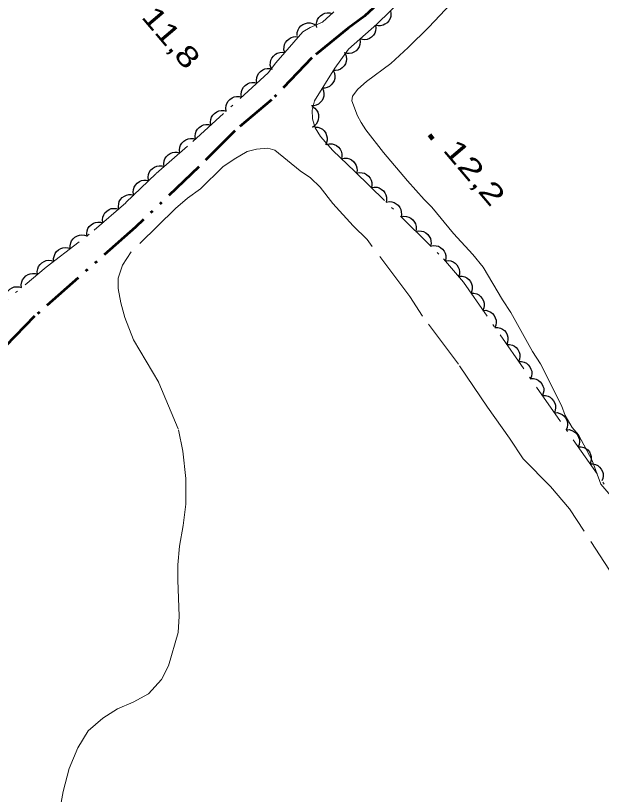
# Model space of a CAD drawing. Extents: x 386081 to 389416, y 5130568 to 5134082.
# Drawn here: x 387086.1 to 387170.6, y 5132183 to 5132295.3 of the extents above; entities that cross this region are included whole.
import ezdxf

# ---------------------------------------------------------------- set-up
doc = ezdxf.new("R2010")
doc.units = 0
doc.header["$LTSCALE"] = 1.2
for name, pattern in [('DASH_DOUBLE_DOT', [9.2, 5, -1.2, 0.3, -1.2, 0.3, -1.2]), ('DOT_DASHED', [7.7, 5, -1.2, 0.3, -1.2]), ('LONG_DASHED', [7.5, 6, -1.5])]:
    doc.linetypes.add(name, pattern=pattern)
for name, color, linetype, lineweight in [('2', 7, 'Continuous', 13), ('3', 7, 'Continuous', 140), ('4', 7, 'DASH_DOUBLE_DOT', 53), ('44', 7, 'Continuous', 25)]:
    doc.layers.add(name, color=color, linetype=linetype, lineweight=lineweight)

msp = doc.modelspace()

# ---------------------------------------------------------------- linework, layer by layer
at = {"layer": '2'}
for points in [[(387151.28, 5132299.63), (387145.72, 5132293.68), (387142.72, 5132290.74), (387140.22, 5132288.41), (387136.73, 5132285.84), (387135.48, 5132284.74), (387134.67, 5132283.7), (387134.61, 5132283.02), (387135.4, 5132280.85), (387135.95, 5132279.93)], [(387135.95, 5132279.93), (387136.63, 5132278.87), (387139.16, 5132275.59), (387142.61, 5132271.49), (387145.02, 5132268.82), (387146.13, 5132267.7), (387149.27, 5132263.92), (387152.05, 5132260.88), (387153.53, 5132259.02), (387156.36, 5132254.31), (387157.53, 5132252.51), (387160.66, 5132246.88), (387161.83, 5132245.08), (387164.84, 5132239.07), (387165.39, 5132237.65), (387166.37, 5132235.92), (387167.3, 5132234.86), (387169.26, 5132231.14), (387170.54, 5132227.73)]]:
    msp.add_lwpolyline(points, dxfattribs=at)
at = {"layer": '2', "linetype": 'LONG_DASHED'}
for points in [[(387173.01, 5132213.41), (387165.99, 5132224.2), (387163.28, 5132227.42), (387159.33, 5132231.4), (387157.36, 5132234.37), (387154.16, 5132238.84), (387149.97, 5132245.04), (387144.8, 5132251.98), (387142.95, 5132254.83), (387136.79, 5132263.02), (387134.81, 5132265), (387131.85, 5132268.23), (387130, 5132270.59), (387128.65, 5132271.95), (387127.16, 5132272.95), (387123.46, 5132275.94), (387122.46, 5132276.19), (387120.85, 5132276.08), (387119.48, 5132275.72), (387117.62, 5132274.62), (387116, 5132273.52), (387112.75, 5132270.33), (387110.88, 5132268.99), (387109.14, 5132267.52), (387102.77, 5132261.27), (387101.52, 5132259.31), (387100.89, 5132257.46), (387100.88, 5132255.98), (387101.24, 5132253.88), (387101.85, 5132251.78), (387103.08, 5132248.57), (387106.76, 5132242.37), (387109.58, 5132235.57), (387110.18, 5132232.48), (387110.66, 5132228.53), (387110.63, 5132224.83), (387110.25, 5132221.75), (387109.73, 5132218.8), (387109.47, 5132216.09), (387109.46, 5132213.87), (387109.68, 5132208.69), (387109.54, 5132206.34), (387108.15, 5132201.54), (387107.14, 5132199.58), (387105.27, 5132197.5), (387103.03, 5132196.28), (387100.79, 5132195.31), (387098.68, 5132193.97), (387096.56, 5132192.13), (387095.06, 5132189.68), (387093.8, 5132186.73), (387092.91, 5132183.41), (387092.4, 5132180.45)], [(387170.54, 5132227.73), (387174.28, 5132223.3)]]:
    msp.add_lwpolyline(points, dxfattribs=at)
at = {"layer": '3'}
msp.add_line((387145.79, 5132278.13), (387146.3, 5132277.52), dxfattribs=at)
at = {"layer": '4'}
msp.add_lwpolyline([(387138.36, 5132297.03), (387136.43, 5132295.25), (387134.06, 5132293.54), (387128.82, 5132289.25), (387123.01, 5132283.18), (387117.71, 5132278.71), (387112.52, 5132273.5), (387103.35, 5132264.8), (387088.81, 5132251.96), (387083.56, 5132246.56)], dxfattribs=at)
at = {"layer": '44', "linetype": 'DOT_DASHED', "lineweight": 13}
for points in [[(387149.07, 5132304.77), (387138.21, 5132294.1), (387134.1, 5132290.49), (387132.14, 5132287.75), (387129.22, 5132283.05), (387128.89, 5132281.7), (387128.91, 5132280.44), (387129.31, 5132279.16), (387130.08, 5132277.88), (387131.87, 5132275.86), (387135.03, 5132272.86), (387147.83, 5132260.25), (387150.69, 5132256.87), (387172.38, 5132225.79), (387188.95, 5132201.44), (387195.69, 5132190.92), (387199.52, 5132184.15), (387201.95, 5132179.2)], [(387080.32, 5132250.62), (387090.49, 5132259.04), (387097.43, 5132264.38), (387102, 5132268.36), (387106.34, 5132272.55), (387111.65, 5132277.17), (387122.54, 5132287.08), (387123.62, 5132288.54), (387127.5, 5132292.97), (387128.56, 5132293.63), (387130.36, 5132294.38), (387132.01, 5132295.87)]]:
    msp.add_lwpolyline(points, dxfattribs=at)
at = {"layer": '44'}
for points in [[(387129.52, 5132293.62), (387129.46, 5132294.03), (387129.52, 5132294.44), (387129.62, 5132294.75), (387129.81, 5132295.05), (387130.06, 5132295.32), (387130.39, 5132295.52), (387130.68, 5132295.67), (387131.03, 5132295.72), (387131.4, 5132295.72), (387131.75, 5132295.63)], [(387140.17, 5132296.02), (387140.24, 5132295.61), (387140.2, 5132295.21), (387140.12, 5132294.89), (387139.94, 5132294.59), (387139.7, 5132294.3), (387139.38, 5132294.09), (387139.1, 5132293.93), (387138.75, 5132293.86), (387138.38, 5132293.85), (387138.03, 5132293.92)], [(387126.71, 5132292.48), (387126.72, 5132292.89), (387126.86, 5132293.28), (387127, 5132293.57), (387127.25, 5132293.83), (387127.54, 5132294.05), (387127.9, 5132294.2), (387128.21, 5132294.29), (387128.56, 5132294.28), (387128.93, 5132294.21), (387129.25, 5132294.06)], [(387138.02, 5132293.93), (387138.07, 5132293.52), (387138, 5132293.12), (387137.9, 5132292.8), (387137.71, 5132292.51), (387137.45, 5132292.24), (387137.13, 5132292.04), (387136.83, 5132291.9), (387136.48, 5132291.85), (387136.11, 5132291.86), (387135.76, 5132291.95)], [(387124.91, 5132290.01), (387124.8, 5132290.41), (387124.82, 5132290.82), (387124.87, 5132291.15), (387125.03, 5132291.46), (387125.25, 5132291.76), (387125.55, 5132292), (387125.82, 5132292.18), (387126.16, 5132292.27), (387126.53, 5132292.31), (387126.88, 5132292.27)], [(387135.76, 5132291.95), (387135.82, 5132291.54), (387135.75, 5132291.14), (387135.65, 5132290.82), (387135.45, 5132290.53), (387135.2, 5132290.26), (387134.87, 5132290.06), (387134.58, 5132289.92), (387134.23, 5132289.87), (387133.86, 5132289.88), (387133.51, 5132289.97)], [(387122.93, 5132287.75), (387122.83, 5132288.16), (387122.84, 5132288.56), (387122.9, 5132288.89), (387123.05, 5132289.2), (387123.27, 5132289.5), (387123.57, 5132289.75), (387123.84, 5132289.92), (387124.18, 5132290.02), (387124.55, 5132290.06), (387124.91, 5132290.01)], [(387133.64, 5132289.85), (387133.79, 5132289.46), (387133.81, 5132289.05), (387133.79, 5132288.72), (387133.66, 5132288.39), (387133.48, 5132288.08), (387133.2, 5132287.81), (387132.95, 5132287.6), (387132.62, 5132287.48), (387132.26, 5132287.4), (387131.9, 5132287.41)], [(387120.89, 5132285.58), (387120.83, 5132285.99), (387120.89, 5132286.4), (387120.99, 5132286.71), (387121.18, 5132287.01), (387121.43, 5132287.28), (387121.75, 5132287.49), (387122.04, 5132287.63), (387122.39, 5132287.69), (387122.76, 5132287.68), (387123.11, 5132287.6)], [(387131.92, 5132287.4), (387132.09, 5132287.01), (387132.14, 5132286.61), (387132.14, 5132286.28), (387132.04, 5132285.94), (387131.87, 5132285.61), (387131.61, 5132285.33), (387131.37, 5132285.11), (387131.05, 5132284.96), (387130.7, 5132284.86), (387130.34, 5132284.85)], [(387118.67, 5132283.56), (387118.61, 5132283.97), (387118.67, 5132284.38), (387118.77, 5132284.69), (387118.96, 5132284.99), (387119.21, 5132285.26), (387119.53, 5132285.47), (387119.82, 5132285.61), (387120.17, 5132285.67), (387120.54, 5132285.66), (387120.89, 5132285.58)], [(387130.34, 5132284.85), (387130.51, 5132284.47), (387130.56, 5132284.06), (387130.56, 5132283.73), (387130.45, 5132283.4), (387130.29, 5132283.07), (387130.03, 5132282.78), (387129.79, 5132282.56), (387129.47, 5132282.41), (387129.11, 5132282.31), (387128.75, 5132282.3)], [(387116.45, 5132281.54), (387116.39, 5132281.96), (387116.46, 5132282.36), (387116.55, 5132282.67), (387116.74, 5132282.97), (387116.99, 5132283.24), (387117.31, 5132283.45), (387117.6, 5132283.59), (387117.95, 5132283.65), (387118.32, 5132283.65), (387118.67, 5132283.56)], [(387114.24, 5132279.52), (387114.18, 5132279.94), (387114.24, 5132280.34), (387114.33, 5132280.66), (387114.52, 5132280.95), (387114.77, 5132281.22), (387115.09, 5132281.43), (387115.39, 5132281.58), (387115.73, 5132281.63), (387116.1, 5132281.63), (387116.45, 5132281.54)], [(387128.88, 5132282.21), (387129.23, 5132281.98), (387129.49, 5132281.67), (387129.67, 5132281.39), (387129.76, 5132281.05), (387129.8, 5132280.68), (387129.74, 5132280.3), (387129.66, 5132279.99), (387129.47, 5132279.69), (387129.22, 5132279.41), (387128.93, 5132279.21)], [(387112.02, 5132277.5), (387111.96, 5132277.92), (387112.02, 5132278.32), (387112.11, 5132278.64), (387112.3, 5132278.93), (387112.55, 5132279.2), (387112.88, 5132279.41), (387113.17, 5132279.56), (387113.51, 5132279.61), (387113.89, 5132279.61), (387114.24, 5132279.52)], [(387129.25, 5132279.25), (387129.67, 5132279.23), (387130.05, 5132279.09), (387130.35, 5132278.94), (387130.6, 5132278.69), (387130.82, 5132278.39), (387130.96, 5132278.04), (387131.04, 5132277.72), (387131.03, 5132277.37), (387130.95, 5132277.01), (387130.8, 5132276.68)], [(387109.76, 5132275.53), (387109.71, 5132275.94), (387109.78, 5132276.34), (387109.88, 5132276.66), (387110.08, 5132276.95), (387110.33, 5132277.21), (387110.66, 5132277.41), (387110.96, 5132277.55), (387111.31, 5132277.6), (387111.68, 5132277.59), (387112.02, 5132277.5)], [(387130.93, 5132276.75), (387131.34, 5132276.84), (387131.74, 5132276.81), (387132.06, 5132276.74), (387132.37, 5132276.57), (387132.66, 5132276.34), (387132.89, 5132276.04), (387133.06, 5132275.76), (387133.14, 5132275.41), (387133.16, 5132275.04), (387133.1, 5132274.69)], [(387107.5, 5132273.56), (387107.45, 5132273.97), (387107.52, 5132274.37), (387107.62, 5132274.69), (387107.81, 5132274.98), (387108.07, 5132275.24), (387108.4, 5132275.44), (387108.69, 5132275.58), (387109.04, 5132275.63), (387109.41, 5132275.62), (387109.76, 5132275.53)], [(387133.1, 5132274.69), (387133.51, 5132274.78), (387133.92, 5132274.75), (387134.24, 5132274.68), (387134.55, 5132274.51), (387134.84, 5132274.28), (387135.07, 5132273.97), (387135.23, 5132273.69), (387135.31, 5132273.35), (387135.34, 5132272.98), (387135.28, 5132272.62)], [(387105.23, 5132271.59), (387105.18, 5132272), (387105.25, 5132272.4), (387105.35, 5132272.72), (387105.55, 5132273.01), (387105.81, 5132273.27), (387106.13, 5132273.47), (387106.43, 5132273.61), (387106.78, 5132273.66), (387107.15, 5132273.65), (387107.5, 5132273.56)], [(387135.27, 5132272.62), (387135.68, 5132272.7), (387136.09, 5132272.66), (387136.41, 5132272.59), (387136.72, 5132272.41), (387137, 5132272.18), (387137.22, 5132271.87), (387137.39, 5132271.58), (387137.46, 5132271.24), (387137.48, 5132270.87), (387137.41, 5132270.51)], [(387103.13, 5132269.45), (387103.06, 5132269.86), (387103.1, 5132270.26), (387103.19, 5132270.58), (387103.37, 5132270.88), (387103.61, 5132271.16), (387103.93, 5132271.38), (387104.22, 5132271.53), (387104.56, 5132271.6), (387104.93, 5132271.61), (387105.29, 5132271.53)], [(387137.41, 5132270.51), (387137.82, 5132270.6), (387138.23, 5132270.56), (387138.55, 5132270.48), (387138.85, 5132270.31), (387139.14, 5132270.07), (387139.36, 5132269.76), (387139.52, 5132269.48), (387139.6, 5132269.13), (387139.61, 5132268.76), (387139.55, 5132268.41)], [(387100.97, 5132267.36), (387100.9, 5132267.78), (387100.95, 5132268.18), (387101.03, 5132268.5), (387101.21, 5132268.8), (387101.45, 5132269.08), (387101.77, 5132269.3), (387102.06, 5132269.45), (387102.4, 5132269.51), (387102.77, 5132269.52), (387103.13, 5132269.45)], [(387139.55, 5132268.41), (387139.96, 5132268.49), (387140.36, 5132268.45), (387140.68, 5132268.38), (387140.99, 5132268.2), (387141.27, 5132267.97), (387141.5, 5132267.66), (387141.66, 5132267.37), (387141.73, 5132267.03), (387141.75, 5132266.66), (387141.69, 5132266.3)], [(387098.66, 5132265.45), (387098.61, 5132265.86), (387098.68, 5132266.26), (387098.78, 5132266.58), (387098.97, 5132266.87), (387099.23, 5132267.14), (387099.56, 5132267.34), (387099.85, 5132267.48), (387100.2, 5132267.52), (387100.57, 5132267.51), (387100.92, 5132267.42)], [(387141.69, 5132266.3), (387142.1, 5132266.39), (387142.5, 5132266.35), (387142.82, 5132266.27), (387143.13, 5132266.1), (387143.41, 5132265.86), (387143.64, 5132265.55), (387143.8, 5132265.27), (387143.87, 5132264.92), (387143.89, 5132264.55), (387143.82, 5132264.2)], [(387096.39, 5132263.48), (387096.34, 5132263.89), (387096.41, 5132264.29), (387096.51, 5132264.61), (387096.71, 5132264.9), (387096.97, 5132265.17), (387097.29, 5132265.37), (387097.59, 5132265.5), (387097.94, 5132265.55), (387098.31, 5132265.54), (387098.66, 5132265.45)], [(387093.96, 5132261.71), (387093.94, 5132262.13), (387094.03, 5132262.53), (387094.15, 5132262.83), (387094.37, 5132263.11), (387094.64, 5132263.36), (387094.98, 5132263.54), (387095.28, 5132263.66), (387095.63, 5132263.69), (387096, 5132263.66), (387096.34, 5132263.54)], [(387143.82, 5132264.2), (387144.23, 5132264.28), (387144.64, 5132264.24), (387144.96, 5132264.17), (387145.26, 5132263.99), (387145.55, 5132263.76), (387145.77, 5132263.44), (387145.94, 5132263.16), (387146.01, 5132262.82), (387146.03, 5132262.45), (387145.96, 5132262.09)], [(387091.59, 5132259.88), (387091.56, 5132260.3), (387091.66, 5132260.7), (387091.77, 5132261), (387091.99, 5132261.28), (387092.26, 5132261.53), (387092.6, 5132261.71), (387092.9, 5132261.83), (387093.25, 5132261.86), (387093.62, 5132261.83), (387093.96, 5132261.71)], [(387145.96, 5132262.09), (387146.37, 5132262.17), (387146.77, 5132262.14), (387147.1, 5132262.06), (387147.4, 5132261.89), (387147.69, 5132261.65), (387147.91, 5132261.34), (387148.07, 5132261.06), (387148.15, 5132260.71), (387148.16, 5132260.34), (387148.1, 5132259.99)], [(387089.24, 5132258.01), (387089.2, 5132258.42), (387089.28, 5132258.82), (387089.39, 5132259.14), (387089.6, 5132259.42), (387089.86, 5132259.68), (387090.19, 5132259.87), (387090.49, 5132260.01), (387090.84, 5132260.04), (387091.21, 5132260.02), (387091.56, 5132259.92)], [(387148.07, 5132259.96), (387148.49, 5132260.01), (387148.89, 5132259.93), (387149.2, 5132259.83), (387149.49, 5132259.63), (387149.75, 5132259.37), (387149.95, 5132259.04), (387150.08, 5132258.74), (387150.12, 5132258.39), (387150.11, 5132258.02), (387150.01, 5132257.67)], [(387086.93, 5132256.1), (387086.89, 5132256.51), (387086.97, 5132256.91), (387087.08, 5132257.22), (387087.29, 5132257.51), (387087.55, 5132257.77), (387087.88, 5132257.96), (387088.18, 5132258.09), (387088.53, 5132258.13), (387088.9, 5132258.11), (387089.24, 5132258.01)], [(387150.09, 5132257.73), (387150.51, 5132257.74), (387150.9, 5132257.63), (387151.2, 5132257.49), (387151.47, 5132257.27), (387151.7, 5132256.98), (387151.87, 5132256.64), (387151.98, 5132256.33), (387151.98, 5132255.98), (387151.93, 5132255.61), (387151.8, 5132255.27)], [(387084.62, 5132254.18), (387084.58, 5132254.6), (387084.66, 5132255), (387084.77, 5132255.31), (387084.97, 5132255.6), (387085.24, 5132255.85), (387085.57, 5132256.05), (387085.87, 5132256.18), (387086.22, 5132256.22), (387086.59, 5132256.2), (387086.93, 5132256.1)], [(387151.8, 5132255.27), (387152.22, 5132255.28), (387152.61, 5132255.17), (387152.92, 5132255.03), (387153.18, 5132254.81), (387153.42, 5132254.52), (387153.58, 5132254.18), (387153.69, 5132253.87), (387153.7, 5132253.52), (387153.65, 5132253.15), (387153.52, 5132252.81)], [(387153.52, 5132252.81), (387153.94, 5132252.82), (387154.33, 5132252.71), (387154.63, 5132252.57), (387154.9, 5132252.35), (387155.14, 5132252.06), (387155.3, 5132251.72), (387155.41, 5132251.41), (387155.42, 5132251.06), (387155.37, 5132250.69), (387155.24, 5132250.35)], [(387155.24, 5132250.35), (387155.66, 5132250.36), (387156.05, 5132250.25), (387156.35, 5132250.11), (387156.62, 5132249.89), (387156.85, 5132249.6), (387157.02, 5132249.26), (387157.13, 5132248.95), (387157.13, 5132248.6), (387157.08, 5132248.23), (387156.96, 5132247.89)], [(387156.96, 5132247.89), (387157.37, 5132247.9), (387157.76, 5132247.79), (387158.07, 5132247.65), (387158.33, 5132247.43), (387158.57, 5132247.14), (387158.74, 5132246.8), (387158.84, 5132246.49), (387158.85, 5132246.14), (387158.8, 5132245.77), (387158.67, 5132245.43)], [(387158.67, 5132245.43), (387159.09, 5132245.44), (387159.48, 5132245.33), (387159.78, 5132245.19), (387160.05, 5132244.97), (387160.29, 5132244.68), (387160.45, 5132244.34), (387160.56, 5132244.03), (387160.57, 5132243.68), (387160.52, 5132243.31), (387160.39, 5132242.97)], [(387160.39, 5132242.97), (387160.81, 5132242.98), (387161.2, 5132242.87), (387161.5, 5132242.73), (387161.77, 5132242.51), (387162, 5132242.22), (387162.17, 5132241.88), (387162.28, 5132241.57), (387162.29, 5132241.22), (387162.23, 5132240.85), (387162.11, 5132240.51)], [(387162.11, 5132240.51), (387162.52, 5132240.52), (387162.91, 5132240.41), (387163.22, 5132240.27), (387163.48, 5132240.05), (387163.72, 5132239.76), (387163.89, 5132239.42), (387163.99, 5132239.11), (387164, 5132238.76), (387163.95, 5132238.39), (387163.82, 5132238.05)], [(387163.82, 5132238.05), (387164.24, 5132238.06), (387164.63, 5132237.95), (387164.93, 5132237.81), (387165.2, 5132237.59), (387165.44, 5132237.3), (387165.6, 5132236.96), (387165.71, 5132236.65), (387165.72, 5132236.3), (387165.67, 5132235.93), (387165.54, 5132235.59)], [(387165.54, 5132235.59), (387165.96, 5132235.6), (387166.35, 5132235.49), (387166.65, 5132235.35), (387166.92, 5132235.13), (387167.16, 5132234.84), (387167.32, 5132234.5), (387167.43, 5132234.19), (387167.44, 5132233.84), (387167.39, 5132233.47), (387167.26, 5132233.13)], [(387167.26, 5132233.13), (387167.67, 5132233.14), (387168.06, 5132233.03), (387168.37, 5132232.89), (387168.64, 5132232.67), (387168.87, 5132232.38), (387169.04, 5132232.04), (387169.14, 5132231.73), (387169.15, 5132231.38), (387169.1, 5132231.01), (387168.97, 5132230.67)], [(387168.97, 5132230.67), (387169.39, 5132230.68), (387169.78, 5132230.57), (387170.08, 5132230.43), (387170.35, 5132230.2), (387170.59, 5132229.92), (387170.75, 5132229.57), (387170.86, 5132229.27), (387170.87, 5132228.91), (387170.82, 5132228.55), (387170.69, 5132228.21)]]:
    msp.add_lwpolyline(points, dxfattribs=at)

# ---------------------------------------------------------------- texts
at = {"layer": '3'}
for s, width, p in [('11,8   ', 1.3, (387104.1, 5132295.1)), ('12,2   ', 1.4, (387147.62, 5132275.91))]:
    msp.add_text(s, height=3, rotation=310.294, dxfattribs=dict(at, width=width)).set_placement(p)

doc.saveas('drawing.dxf')
